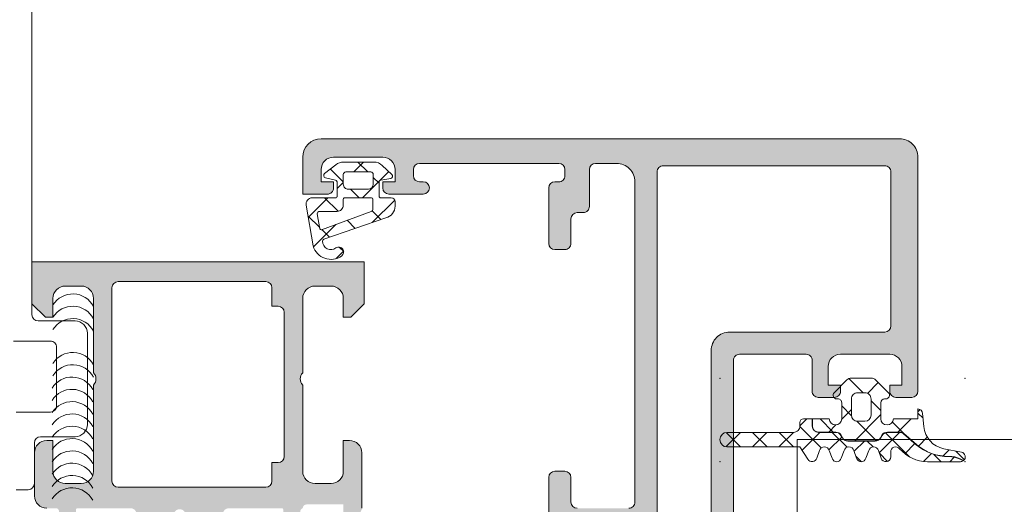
# Model space of a CAD drawing. Header units: millimetres. Extents: x 213386 to 506888, y 183055 to 450952.
# Tile 507 of 656: x 378839 to 378919, y 319060 to 319099. Entities that reach past the tile are written whole.
import ezdxf

# ---------------------------------------------------------------- set-up
doc = ezdxf.new("R2010")
doc.units = ezdxf.units.MM
doc.layers.add('FASÁDA DETAILNÍ', color=255, linetype='Continuous', lineweight=0)
doc.layers.add('NOVA', color=255, linetype='Continuous', lineweight=0)

# ---------------------------------------------------------------- blocks, each defined once
blk = doc.blocks.new('A$C69D17D4D')
at = {"layer": 'FASÁDA DETAILNÍ'}
h = blk.add_hatch(color=256, dxfattribs=at)
edge = h.paths.add_edge_path(flags=16)
edge.add_ellipse((-19069.20017191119, 1338.481925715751), major_axis=(-0.4999740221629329, 0), ratio=1, start_angle=-90.00297707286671, end_angle=0.0029770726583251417, ccw=False)
edge.add_line((-19069.20014593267, 1338.981899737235), (-19051.20014593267, 1338.981899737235))
edge.add_ellipse((-19051.20011995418, 1338.481925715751), major_axis=(-0.499974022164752, 0), ratio=1, start_angle=179.9970229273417, end_angle=270.0029770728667, ccw=False)
edge.add_line((-19050.70014593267, 1338.481899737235), (-19050.70014593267, 1325.981899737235))
edge.add_ellipse((-19051.20016775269, 1325.981921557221), major_axis=(-0.500021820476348, 0), ratio=1, start_angle=90.00250027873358, end_angle=179.9974997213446, ccw=False)
edge.add_line((-19051.20014593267, 1325.481899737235), (-19063.80319693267, 1325.481899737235))
edge.add_ellipse((-19063.8031980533, 1323.981900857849), major_axis=(-1.499998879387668, 0), ratio=1, start_angle=-90.00004280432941, end_angle=4.280428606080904e-05)
edge.add_line((-19065.30319693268, 1323.981899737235), (-19065.30319693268, 1310.981911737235))
edge.add_ellipse((-19065.80319655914, 1310.981911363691), major_axis=(-0.4999996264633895, 0), ratio=1, start_angle=89.99995719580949, end_angle=180.0000428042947, ccw=False)
edge.add_line((-19065.80319693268, 1310.481911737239), (-19069.20014593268, 1310.481911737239))
edge.add_ellipse((-19069.20014630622, 1310.981911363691), major_axis=(-0.49999962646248, 0), ratio=1, start_angle=-4.280429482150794e-05, end_angle=90.00004280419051, ccw=False)
edge.add_line((-19069.70014593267, 1310.981911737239), (-19069.70014593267, 1338.481899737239))
edge = h.paths.add_edge_path()
edge.add_line((-19098.50014093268, 1339.681911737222), (-19098.50014093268, 1336.681911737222))
edge.add_line((-19098.50014093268, 1336.681911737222), (-19096.50014093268, 1336.681911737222))
edge.add_arc((-19096.50011495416, 1337.181885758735), 0.499974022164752, 269.9970229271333, 360.0029770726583)
edge.add_line((-19096.00014093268, 1337.181911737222), (-19096.00014093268, 1337.681911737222))
edge.add_line((-19096.00014093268, 1337.681911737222), (-19097.00014093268, 1337.681911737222))
edge.add_line((-19097.00014093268, 1337.681911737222), (-19097.00014093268, 1338.681911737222))
edge.add_arc((-19096.00007680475, 1338.681847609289), 1.00006412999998, 90.00367402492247, 179.9963259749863, ccw=False)
edge.add_line((-19096.00014093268, 1339.681911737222), (-19092.00014093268, 1339.681911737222))
edge.add_arc((-19092.00017091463, 1338.681881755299), 1.000029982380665, 0.0017177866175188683, 89.99828221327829, ccw=False)
edge.add_line((-19091.00014093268, 1338.681911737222), (-19091.00014093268, 1337.681911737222))
edge.add_line((-19091.00014093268, 1337.681911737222), (-19092.00014093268, 1337.681911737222))
edge.add_line((-19092.00014093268, 1337.681911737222), (-19092.00014093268, 1337.181911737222))
edge.add_arc((-19091.50013533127, 1337.181917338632), 0.5000056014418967, 180.0006418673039, 269.9993581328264)
edge.add_line((-19091.50014093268, 1336.681911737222), (-19088.70013793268, 1336.681911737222))
edge.add_arc((-19088.7001379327, 1337.181911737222), 0.5, 270, 450)
edge.add_line((-19088.7001379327, 1337.681911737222), (-19089.0001409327, 1337.681911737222))
edge.add_arc((-19089.00013020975, 1338.181922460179), 0.5000107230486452, 180.0012287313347, 269.99877126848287, ccw=False)
edge.add_line((-19089.50014093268, 1338.181911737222), (-19089.50014093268, 1338.681911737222))
edge.add_arc((-19089.00007301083, 1338.681843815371), 0.5000679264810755, 90.00778221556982, 179.9922177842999, ccw=False)
edge.add_line((-19089.00014093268, 1339.181911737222), (-19077.70014593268, 1339.181911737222))
edge.add_arc((-19077.70016775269, 1338.681889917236), 0.5000218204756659, 0.0025002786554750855, 89.99749972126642, ccw=False)
edge.add_line((-19077.20014593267, 1338.681911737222), (-19077.20014593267, 1338.181911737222))
edge.add_arc((-19077.70008325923, 1338.181849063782), 0.4999373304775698, -90.00718274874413, 0.007182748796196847, ccw=False)
edge.add_line((-19077.70014593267, 1337.681911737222), (-19078.00014893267, 1337.681911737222))
edge.add_arc((-19078.00008613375, 1337.181848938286), 0.500062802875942, 90.00719532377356, 179.9928046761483)
edge.add_line((-19078.50014893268, 1337.181911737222), (-19078.50014893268, 1332.681911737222))
edge.add_arc((-19078.00014333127, 1332.681917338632), 0.5000056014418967, 180.0006418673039, 269.9993581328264)
edge.add_line((-19078.00014893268, 1332.181911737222), (-19077.20014593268, 1332.181911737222))
edge.add_arc((-19077.20011995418, 1332.681885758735), 0.499974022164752, 269.9970229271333, 360.0029770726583)
edge.add_line((-19076.70014593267, 1332.681911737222), (-19076.70014593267, 1334.681911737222))
edge.add_arc((-19076.20007801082, 1334.681843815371), 0.5000679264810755, 90.00778221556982, 179.9922177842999, ccw=False)
edge.add_line((-19076.20014593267, 1335.181911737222), (-19075.70014593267, 1335.181911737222))
edge.add_arc((-19075.70008325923, 1335.681849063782), 0.499937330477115, 269.9928172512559, 360.0071827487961)
edge.add_line((-19075.20014593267, 1335.681911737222), (-19075.20014593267, 1338.681911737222))
edge.add_arc((-19074.70009081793, 1338.681856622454), 0.5000551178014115, 90.00631499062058, 179.9936850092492, ccw=False)
edge.add_line((-19074.70014593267, 1339.181911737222), (-19073.00014893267, 1339.181911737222))
edge.add_arc((-19073.00011708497, 1337.681943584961), 1.499968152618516, -0.0012165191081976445, 90.00121651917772, ccw=False)
edge.add_line((-19071.50014893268, 1337.681911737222), (-19071.50014893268, 1311.681911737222))
edge.add_arc((-19072.00012807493, 1311.681890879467), 0.4999791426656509, -90.00239022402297, 0.002390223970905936, ccw=False)
edge.add_line((-19072.00014893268, 1311.181911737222), (-19076.20014593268, 1311.181911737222))
edge.add_arc((-19076.20014033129, 1311.681917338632), 0.5000056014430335, 180.0006418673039, 269.9993581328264, ccw=False)
edge.add_line((-19076.70014593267, 1311.681911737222), (-19076.70014593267, 1313.681911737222))
edge.add_arc((-19077.20016775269, 1313.681889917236), 0.500021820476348, 0.002500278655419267, 89.99749972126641)
edge.add_line((-19077.20014593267, 1314.181911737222), (-19078.00014893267, 1314.181911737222))
edge.add_arc((-19078.00009637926, 1313.681859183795), 0.5000525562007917, 90.00602154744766, 179.993978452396)
edge.add_line((-19078.50014893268, 1313.681911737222), (-19078.50014893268, 1308.681910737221))
edge.add_line((-19078.50014893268, 1308.681910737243), (-19078.28282793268, 1307.924021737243))
edge.add_arc((-19078.57120634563, 1307.841330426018), 0.2999999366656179, -52.09518532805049, 16.000024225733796, ccw=False)
edge.add_arc((-19078.20259579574, 1307.367910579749), 0.300000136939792, 127.9047180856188, 179.9999699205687)
edge.add_line((-19078.50259593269, 1307.36791073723), (-19078.50259393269, 1305.30376373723))
edge.add_arc((-19078.10259453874, 1305.303763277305), 0.3999993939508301, 179.9999341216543, 291.9737695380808)
edge.add_line((-19077.95292193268, 1304.932821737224), (-19075.92969293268, 1305.749182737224))
edge.add_arc((-19076.00452955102, 1305.934652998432), 0.1999993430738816, 291.9739078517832, 384.1410923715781)
edge.add_line((-19075.82202193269, 1306.016449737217), (-19076.89034193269, 1308.400134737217))
edge.add_arc((-19076.7078338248, 1308.481931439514), 0.199999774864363, 89.1800993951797, 204.1410254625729, ccw=False)
edge.add_line((-19076.70497193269, 1308.681910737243), (-19065.40089193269, 1308.681911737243))
edge.add_arc((-19065.39246021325, 1308.490497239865), 0.1916001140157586, -1.0444500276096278, 92.5222218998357, ccw=False)
edge.add_line((-19065.20089193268, 1308.487004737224), (-19065.20089193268, 1308.066420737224))
edge.add_line((-19065.20089193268, 1308.066420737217), (-19066.63262693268, 1305.600808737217))
edge.add_arc((-19066.37328993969, 1305.449997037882), 0.2999997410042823, 149.8208038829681, 254.0000282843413)
edge.add_line((-19066.45598093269, 1305.161618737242), (-19064.96381993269, 1304.733747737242))
edge.add_line((-19064.96381993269, 1304.73374773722), (-19064.10054493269, 1304.23533573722))
edge.add_arc((-19063.90054497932, 1304.581745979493), 0.4000000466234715, 240.0000115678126, 359.9999652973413)
edge.add_line((-19063.5005449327, 1304.581745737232), (-19063.5008919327, 1308.689676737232))
edge.add_line((-19063.50089193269, 1308.689676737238), (-19063.5031969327, 1323.181733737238))
edge.add_arc((-19063.00319708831, 1323.181911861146), 0.4999998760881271, 89.99998216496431, 180.0204115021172, ccw=False)
edge.add_line((-19063.0031969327, 1323.681911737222), (-19057.60015493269, 1323.681911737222))
edge.add_arc((-19057.60015455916, 1323.181912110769), 0.49999962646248, -4.28042947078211e-05, 90.00004280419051, ccw=False)
edge.add_line((-19057.10015493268, 1323.181911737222), (-19057.10015493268, 1320.681911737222))
edge.add_arc((-19056.60015530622, 1320.681911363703), 0.4999996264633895, 179.9999571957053, 270.0000428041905)
edge.add_line((-19056.60015493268, 1320.181911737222), (-19055.30015193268, 1320.181911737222))
edge.add_arc((-19055.30013107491, 1320.681890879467), 0.4999791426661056, 269.997609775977, 360.002390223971)
edge.add_line((-19054.80015193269, 1320.681911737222), (-19054.80015193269, 1321.181911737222))
edge.add_line((-19054.80015193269, 1321.181911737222), (-19055.80015193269, 1321.181911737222))
edge.add_line((-19055.80015193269, 1321.181911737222), (-19055.80015193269, 1322.681911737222))
edge.add_arc((-19054.80012024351, 1322.681880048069), 1.00003168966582, 90.00181559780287, 179.998184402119, ccw=False)
edge.add_line((-19054.80015193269, 1323.681911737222), (-19050.80015193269, 1323.681911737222))
edge.add_arc((-19050.80022118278, 1322.681842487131), 1.00006925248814, 0.003967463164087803, 89.99603253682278, ccw=False)
edge.add_line((-19049.80015193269, 1322.681911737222), (-19049.80015193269, 1321.181911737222))
edge.add_line((-19049.80015193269, 1321.181911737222), (-19050.80015193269, 1321.181911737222))
edge.add_line((-19050.80015193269, 1321.181911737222), (-19050.80015193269, 1320.681911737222))
edge.add_arc((-19050.30017791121, 1320.681885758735), 0.4999740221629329, 179.9970229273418, 270.0029770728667)
edge.add_line((-19050.30015193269, 1320.181911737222), (-19049.00014893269, 1320.181911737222))
edge.add_arc((-19049.00015453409, 1320.681917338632), 0.5000056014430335, 270.0006418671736, 359.9993581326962)
edge.add_line((-19048.50014893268, 1320.681911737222), (-19048.50014893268, 1339.681911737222))
edge.add_arc((-19050.0001196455, 1339.681941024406), 1.49997071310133, 359.9988812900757, 450.0011187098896)
edge.add_line((-19050.00014893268, 1341.181911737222), (-19097.00014093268, 1341.181911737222))
edge.add_arc((-19097.00008059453, 1339.681851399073), 1.500060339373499, 90.00230465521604, 179.9976953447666)
h = blk.add_hatch(dxfattribs=at)
h.set_pattern_fill('ANSI37', color=256, scale=0.625, angle=90, style=0)
h.set_pattern_definition([(135, (-19096.0001209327, 1337.681939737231), (-1.403165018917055, -1.403165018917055), []), (225, (-19096.0001209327, 1337.681939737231), (1.403165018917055, -1.403165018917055), [])])
edge = h.paths.add_edge_path(flags=16)
edge.add_ellipse((-19095.69790589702, 1335.779726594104), major_axis=(-0.4977897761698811, 0), ratio=1, start_angle=89.74527797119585, end_angle=180.1925797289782)
edge.add_line((-19095.2001189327, 1335.781399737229), (-19095.2001189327, 1336.281918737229))
edge.add_ellipse((-19095.10013518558, 1336.28193299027), major_axis=(-0.09998374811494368, 0), ratio=1, start_angle=-90.00874069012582, end_angle=0.008167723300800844, ccw=False)
edge.add_line((-19095.10011993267, 1336.381916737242), (-19092.89968993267, 1336.381920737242))
edge.add_ellipse((-19092.89969258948, 1336.281916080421), major_axis=(-0.1000046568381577, 0), ratio=1, start_angle=180.0015221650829, end_angle=269.99847783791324, ccw=False)
edge.add_line((-19092.79968793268, 1336.281918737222), (-19092.79968793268, 1335.469976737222))
edge.add_ellipse((-19092.99969455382, 1335.469985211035), major_axis=(-0.2000066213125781, 0), ratio=1, start_angle=105.688615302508, end_angle=179.9975725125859, ccw=False)
edge.add_line((-19092.94561093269, 1335.277429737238), (-19096.96375193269, 1333.790104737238))
edge.add_ellipse((-19096.99846542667, 1333.883886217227), major_axis=(-0.09999996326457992, 0), ratio=1, start_angle=10.322284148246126, end_angle=110.31218281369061, ccw=False)
edge.add_line((-19097.09684693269, 1333.86596773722), (-19097.31712993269, 1335.07543673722))
edge.add_ellipse((-19097.11723956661, 1335.081945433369), major_axis=(-0.199996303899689, 0), ratio=1, start_angle=-90.00104106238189, end_angle=1.8649678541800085, ccw=False)
edge.add_line((-19097.11723593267, 1335.281941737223), (-19095.70011893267, 1335.281941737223))
edge = h.paths.add_edge_path(flags=16)
edge.add_ellipse((-19095.00011776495, 1338.281930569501), major_axis=(-0.200000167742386, 0), ratio=1, start_angle=-90.00023842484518, end_angle=0.00023842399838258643, ccw=False)
edge.add_line((-19095.00011693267, 1338.481930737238), (-19092.96565993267, 1338.481926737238))
edge.add_ellipse((-19092.9656552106, 1338.28193145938), major_axis=(-0.1999952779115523, 0), ratio=1, start_angle=179.9995066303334, end_angle=270.00135281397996, ccw=False)
edge.add_line((-19092.76565993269, 1338.281929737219), (-19092.76565993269, 1337.481919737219))
edge.add_ellipse((-19093.16567074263, 1337.481928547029), major_axis=(-0.4000108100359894, 0), ratio=1, start_angle=90.0019780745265, end_angle=179.9987381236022, ccw=False)
edge.add_line((-19093.16565693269, 1337.081917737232), (-19094.80011993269, 1337.081917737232))
edge.add_ellipse((-19094.80012301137, 1337.481912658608), major_axis=(-0.3999949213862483, 0), ratio=1, start_angle=-0.0010139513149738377, end_angle=90.0004409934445, ccw=False)
edge.add_line((-19095.20011793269, 1337.481919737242), (-19095.20011793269, 1338.281929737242))
edge = h.paths.add_edge_path()
edge.add_arc((-19096.60010983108, 1338.205378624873), 0.2000083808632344, 130.0023157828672, 254.9984805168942)
edge.add_line((-19096.65188093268, 1338.012186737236), (-19095.84835593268, 1337.821652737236))
edge.add_arc((-19095.90013232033, 1337.628459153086), 0.2000113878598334, 0.0027455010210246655, 74.99714367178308, ccw=False)
edge.add_line((-19095.70012093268, 1337.628468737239), (-19095.70012093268, 1336.531918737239))
edge.add_arc((-19095.85010857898, 1336.531908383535), 0.1499876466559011, -90.00395514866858, 0.003955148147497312, ccw=False)
edge.add_line((-19095.85011893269, 1336.381920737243), (-19097.73298993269, 1336.381928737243))
edge.add_arc((-19097.73299184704, 1335.881928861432), 0.4999998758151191, 89.99978063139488, 189.9335722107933)
edge.add_line((-19098.22549593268, 1335.79567573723), (-19097.64410693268, 1332.47594973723))
edge.add_arc((-19096.20012140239, 1332.882024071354), 1.499996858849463, 195.7069244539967, 305.0875539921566)
edge.add_arc((-19095.5678144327, 1331.981921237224), 0.3999981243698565, 305.0880041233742, 485.088004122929)
edge.add_arc((-19096.20233599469, 1332.863220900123), 0.6860034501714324, 180.4843583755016, 306.1411855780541, ccw=False)
edge.add_arc((-19096.73921237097, 1332.877041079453), 0.1503878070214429, 109.0161509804, 187.4960782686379, ccw=False)
edge.add_line((-19096.78821393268, 1333.019221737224), (-19091.74198793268, 1334.746903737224))
edge.add_arc((-19092.00010908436, 1335.712995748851), 0.999980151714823, 284.9589109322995, 360.0005723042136)
edge.add_line((-19091.00012893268, 1335.713005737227), (-19091.00011693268, 1336.081910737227))
edge.add_arc((-19091.3001366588, 1336.081890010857), 0.3000197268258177, 0.003958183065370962, 89.99680575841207)
edge.add_line((-19091.30011993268, 1336.381909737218), (-19092.15013493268, 1336.381909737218))
edge.add_arc((-19092.15014784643, 1336.53189382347), 0.1499840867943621, 179.9950667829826, 270.00493321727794, ccw=False)
edge.add_line((-19092.30013193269, 1336.531906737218), (-19092.30012093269, 1337.628468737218))
edge.add_arc((-19092.10010634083, 1337.62845962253), 0.200014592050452, 105.00237433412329, 179.9973890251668, ccw=False)
edge.add_line((-19092.15188193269, 1337.821656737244), (-19091.34850993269, 1337.950750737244))
edge.add_arc((-19091.40023434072, 1338.143926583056), 0.1999808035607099, 284.9897870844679, 405.0074444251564)
edge.add_line((-19091.25884493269, 1338.285352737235), (-19092.03471493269, 1339.011871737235))
edge.add_arc((-19092.71822533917, 1338.281930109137), 1.000000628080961, 46.88146232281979, 90.00003400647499)
edge.add_line((-19092.71822593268, 1339.281930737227), (-19095.19685893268, 1339.281930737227))
edge.add_arc((-19095.19685788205, 1338.281927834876), 1.000002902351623, 90.00006019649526, 127.8277930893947)
edge.add_line((-19095.81014993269, 1339.071787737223), (-19096.72867893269, 1338.358588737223))
h = blk.add_hatch(color=256, dxfattribs=at)
edge = h.paths.add_edge_path()
edge.add_arc((-19116.79999002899, 1311.061932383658), 0.1199999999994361, 90, 180.0000000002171)
edge.add_line((-19116.91999002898, 1311.061932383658), (-19116.91999002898, 1308.301934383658))
edge.add_arc((-19117.219990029, 1308.301934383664), 0.3000000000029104, -89.9999999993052, 8.691358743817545e-11, ccw=False)
edge.add_line((-19117.21999002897, 1308.001934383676), (-19118.19996434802, 1308.001934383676))
edge.add_arc((-19118.19996434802, 1308.301934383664), 0.2999999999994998, 179.9999999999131, 269.9999999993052, ccw=False)
edge.add_line((-19118.49996434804, 1308.301934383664), (-19118.49996434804, 1310.181945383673))
edge.add_arc((-19118.57883144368, 1310.449488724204), 0.2789255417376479, 286.4245945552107, 361.1628700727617)
edge.add_line((-19118.29996334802, 1310.455149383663), (-19118.29996334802, 1310.908743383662))
edge.add_arc((-19118.57880079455, 1310.914411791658), 0.2788950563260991, 358.8354106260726, 433.5801235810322)
edge.add_line((-19118.49996434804, 1311.181932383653), (-19119.30013906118, 1311.181932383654))
edge.add_arc((-19119.30013906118, 1312.181932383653), 0.9999999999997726, 180.000000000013, 270, ccw=False)
edge.add_line((-19120.30013906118, 1312.181932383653), (-19120.30013906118, 1315.681939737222))
edge.add_arc((-19119.300119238, 1315.681919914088), 1.000019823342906, 90.00113576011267, 179.9988642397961, ccw=False)
edge.add_line((-19119.30013906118, 1316.681939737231), (-19118.80013906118, 1316.681939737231))
edge.add_line((-19118.80013906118, 1316.681939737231), (-19118.80013906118, 1314.181939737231))
edge.add_arc((-19117.80009367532, 1314.181985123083), 1.000045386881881, 180.0026002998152, 269.9973997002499)
edge.add_line((-19117.80013906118, 1313.181939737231), (-19116.50012075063, 1313.181939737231))
edge.add_arc((-19116.50017325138, 1314.181992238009), 1.000052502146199, 270.003007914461, 359.9969920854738)
edge.add_line((-19115.50012075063, 1314.181939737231), (-19115.50012075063, 1321.181939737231))
edge.add_arc((-19116.02524250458, 1321.681939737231), 0.7250881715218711, 316.4038161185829, 403.5961838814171)
edge.add_line((-19115.50012075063, 1322.181939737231), (-19115.50012075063, 1328.216027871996))
edge.add_arc((-19116.50017325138, 1328.215975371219), 1.00005250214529, 0.003007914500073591, 89.996992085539)
edge.add_line((-19116.50012075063, 1329.216027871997), (-19117.80013906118, 1329.216027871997))
edge.add_arc((-19117.80009367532, 1328.215982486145), 1.000045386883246, 90.00260029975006, 179.9973997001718)
edge.add_line((-19118.80013906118, 1328.216027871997), (-19118.80013906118, 1326.681939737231))
edge.add_line((-19118.80013906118, 1326.681939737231), (-19119.40014516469, 1326.681939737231))
edge.add_line((-19119.40014516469, 1326.681939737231), (-19120.50012075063, 1327.781945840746))
edge.add_line((-19120.50012075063, 1327.781945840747), (-19120.50012075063, 1331.181939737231))
edge.add_line((-19120.50012075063, 1331.181939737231), (-19093.50021993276, 1331.181939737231))
edge.add_line((-19093.50021993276, 1331.181939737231), (-19093.50021993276, 1327.781945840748))
edge.add_line((-19093.50021993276, 1327.781945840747), (-19094.60019551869, 1326.68193973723))
edge.add_line((-19094.60019551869, 1326.681939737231), (-19095.20020162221, 1326.681939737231))
edge.add_line((-19095.20020162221, 1326.681939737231), (-19095.20020162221, 1328.216027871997))
edge.add_arc((-19096.20024700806, 1328.215982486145), 1.000045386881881, 0.002600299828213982, 89.99739970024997)
edge.add_line((-19096.20020162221, 1329.216027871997), (-19097.50021993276, 1329.216027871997))
edge.add_arc((-19097.50016743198, 1328.215975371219), 1.000052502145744, 90.003007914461, 179.9969920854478)
edge.add_line((-19098.50021993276, 1328.216027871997), (-19098.50021993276, 1322.18193973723))
edge.add_arc((-19097.97509817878, 1321.681939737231), 0.7250881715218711, 136.4038161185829, 223.5961838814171)
edge.add_line((-19098.50021993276, 1321.181939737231), (-19098.50021993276, 1314.181939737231))
edge.add_arc((-19097.50016743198, 1314.181992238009), 1.00005250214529, 180.0030079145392, 269.996992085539)
edge.add_line((-19097.50021993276, 1313.181939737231), (-19096.20020162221, 1313.181939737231))
edge.add_arc((-19096.20024700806, 1314.181985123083), 1.000045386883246, 270.00260029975, 359.9973997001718)
edge.add_line((-19095.20020162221, 1314.181939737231), (-19095.20020162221, 1316.681939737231))
edge.add_line((-19095.20020162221, 1316.681939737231), (-19094.70020162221, 1316.681939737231))
edge.add_arc((-19094.70022144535, 1315.681919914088), 1.00001982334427, 0.0011357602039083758, 89.99886423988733, ccw=False)
edge.add_line((-19093.70020162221, 1315.681939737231), (-19093.70020162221, 1311.181939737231))
edge.add_arc((-19094.20019130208, 1311.181929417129), 0.4999896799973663, -90.00118262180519, 0.0011826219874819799, ccw=False)
edge.add_line((-19094.20020162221, 1310.681939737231), (-19095.20020162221, 1310.681939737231))
edge.add_line((-19095.20020162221, 1310.681939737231), (-19095.20020162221, 1311.481942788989))
edge.add_line((-19095.20020162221, 1311.481942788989), (-19098.200216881, 1311.481942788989))
edge.add_arc((-19098.200219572, 1311.181935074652), 0.3000077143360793, 89.99948607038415, 180.0005139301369)
edge.add_arc((-19098.42139083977, 1310.914411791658), 0.2788950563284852, 106.4198764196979, 181.1645893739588)
edge.add_line((-19098.70022828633, 1310.908743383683), (-19098.70022828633, 1310.455149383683))
edge.add_arc((-19098.42136019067, 1310.449488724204), 0.2789255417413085, 178.8371299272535, 253.5754054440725)
edge.add_line((-19098.50022728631, 1310.181945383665), (-19098.50022728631, 1308.301934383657))
edge.add_arc((-19098.80022728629, 1308.301934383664), 0.2999999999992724, -90, 8.691358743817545e-11, ccw=False)
edge.add_line((-19098.80022728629, 1308.001934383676), (-19099.78020160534, 1308.001934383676))
edge.add_arc((-19099.78020160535, 1308.301934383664), 0.2999999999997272, 179.9999999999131, 270, ccw=False)
edge.add_line((-19100.08020160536, 1308.301934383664), (-19100.08020160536, 1311.061932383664))
edge.add_arc((-19100.20020160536, 1311.061932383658), 0.1200000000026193, 359.9999999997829, 449.999999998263)
edge.add_line((-19100.20020160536, 1311.181932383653), (-19104.50022728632, 1311.181932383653))
edge.add_arc((-19104.50022728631, 1310.681932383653), 0.5, 90, 179.9999999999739)
edge.add_line((-19105.00022728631, 1310.681932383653), (-19105.00022728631, 1309.981932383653))
edge.add_line((-19105.00022728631, 1309.981932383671), (-19103.61873182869, 1307.589112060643))
edge.add_arc((-19103.73834707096, 1307.520052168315), 0.1381197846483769, -97.70243749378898, 29.99999999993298, ccw=False)
edge.add_arc((-19103.29072868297, 1312.361403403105), 4.999999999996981, 198.7094007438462, 264.6507719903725, ccw=False)
edge.add_arc((-19108.50009581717, 1310.597177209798), 0.4999999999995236, 18.70940074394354, 161.2905992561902)
edge.add_arc((-19113.70946295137, 1312.361403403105), 5.000000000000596, 275.3492280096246, 341.29059925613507, ccw=False)
edge.add_arc((-19113.26184456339, 1307.520052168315), 0.1381197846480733, 149.9999999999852, 277.7024374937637, ccw=False)
edge.add_line((-19113.38145980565, 1307.589112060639), (-19111.99996434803, 1309.981932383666))
edge.add_line((-19111.99996434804, 1309.981932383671), (-19111.99996434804, 1310.681932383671))
edge.add_arc((-19112.49996434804, 1310.681932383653), 0.5, 359.999999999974, 450)
edge.add_line((-19112.49996434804, 1311.181932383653), (-19116.799990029, 1311.181932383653))
edge = h.paths.add_edge_path(flags=16)
edge.add_arc((-19101.50021230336, 1329.081933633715), 0.5, 0, 90)
edge.add_line((-19101.50021230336, 1329.581933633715), (-19113.50012075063, 1329.581933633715))
edge.add_arc((-19113.50012075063, 1329.081933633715), 0.5, 90, 180)
edge.add_line((-19114.00012075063, 1329.081933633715), (-19114.00012075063, 1313.381951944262))
edge.add_arc((-19113.50012075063, 1313.381951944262), 0.5, 180, 270)
edge.add_line((-19113.50012075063, 1312.881951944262), (-19101.50021230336, 1312.881951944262))
edge.add_arc((-19101.50021230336, 1313.381951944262), 0.5, 270, 360)
edge.add_line((-19101.00021230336, 1313.381951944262), (-19101.00021230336, 1314.881951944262))
edge.add_line((-19101.00021230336, 1314.881951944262), (-19100.50021230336, 1314.881951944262))
edge.add_arc((-19100.50021230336, 1315.381951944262), 0.5, 270, 360)
edge.add_line((-19100.00021230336, 1315.381951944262), (-19100.00021230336, 1327.081933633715))
edge.add_arc((-19100.50021230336, 1327.081933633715), 0.5, 0, 90)
edge.add_line((-19100.50021230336, 1327.581933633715), (-19101.00021230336, 1327.581933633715))
edge.add_line((-19101.00021230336, 1327.581933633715), (-19101.00021230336, 1329.081933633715))
h = blk.add_hatch(dxfattribs=at)
h.set_pattern_fill('ANSI37', color=256, scale=0.625, angle=90, style=0)
h.set_pattern_definition([(135, (0, 0), (-1.403165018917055, -1.403165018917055), []), (225, (0, 0), (1.403165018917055, -1.403165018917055), [])])
edge = h.paths.add_edge_path()
edge.add_arc((-19055.11007290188, 1320.345933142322), 0.2900050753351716, 494.9975633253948, 629.9994892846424)
edge.add_line((-19055.11007548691, 1320.055928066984), (-19055.01008122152, 1320.055928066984))
edge.add_arc((-19055.01008122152, 1319.745928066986), 0.3099999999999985, 359.9999999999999, 450.0000000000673, ccw=False)
edge.add_line((-19054.70008122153, 1319.745928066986), (-19054.70008122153, 1318.445952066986))
edge.add_arc((-19055.21008122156, 1318.445952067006), 0.5100000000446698, 181.1235201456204, 360.00000000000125, ccw=False)
edge.add_line((-19055.71998317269, 1318.435952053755), (-19057.07859120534, 1318.435950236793))
edge.add_line((-19057.07859120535, 1318.435950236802), (-19057.07859120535, 1317.845949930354))
edge.add_arc((-19056.58859120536, 1317.845949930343), 0.4900000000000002, 180.0000000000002, 270)
edge.add_line((-19056.58859120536, 1317.355949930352), (-19055.18859349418, 1317.355949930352))
edge.add_arc((-19055.18859349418, 1316.845949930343), 0.5099999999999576, 390.00000000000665, 450.0000000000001, ccw=False)
edge.add_line((-19054.74692053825, 1317.100949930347), (-19054.63145048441, 1316.900949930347))
edge.add_arc((-19054.20709803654, 1317.145949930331), 0.4900000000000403, 210.0000000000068, 270.0000000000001)
edge.add_line((-19054.20709803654, 1316.65594993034), (-19051.97008818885, 1316.65594993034))
edge.add_arc((-19051.97008818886, 1317.145949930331), 0.4899999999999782, 270.0000000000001, 330.0000000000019)
edge.add_line((-19051.54573574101, 1316.900949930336), (-19051.43026568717, 1317.100949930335))
edge.add_arc((-19050.98859273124, 1316.845949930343), 0.5100000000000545, 449.9999999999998, 510.00000000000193, ccw=False)
edge.add_line((-19050.98859273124, 1317.355949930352), (-19049.99099532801, 1317.355949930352))
edge.add_arc((-19049.990995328, 1316.850016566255), 0.5059333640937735, 409.3588191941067, 449.99999999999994, ccw=False)
edge.add_line((-19049.66147092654, 1317.233920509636), (-19048.63523958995, 1316.353053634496))
edge.add_arc((-19046.03404246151, 1319.383511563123), 3.993732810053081, 229.3588191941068, 270.618869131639)
edge.add_arc((-19045.96919557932, 1313.380128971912), 2.010000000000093, 423.34520873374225, 450.61886913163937, ccw=False)
edge.add_line((-19045.06748153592, 1315.176517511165), (-19044.80044566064, 1315.042476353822))
edge.add_arc((-19045.04541522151, 1315.345940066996), 0.3900003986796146, 308.9120293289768, 438.9894375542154)
edge.add_line((-19044.9709290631, 1315.728761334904), (-19046.40901989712, 1316.008362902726))
edge.add_arc((-19046.02540784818, 1317.981416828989), 2.010000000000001, 184.9952493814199, 258.9975035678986, ccw=False)
edge.add_line((-19048.02777370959, 1317.806399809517), (-19048.12155588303, 1318.879359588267))
edge.add_arc((-19048.51012299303, 1318.845938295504), 0.3900017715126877, 364.9160046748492, 448.5301263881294)
edge.add_line((-19048.50011893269, 1319.235811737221), (-19048.50011893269, 1318.435940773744))
edge.add_line((-19048.50011893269, 1318.43594077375), (-19050.50019827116, 1318.435952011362))
edge.add_arc((-19051.01010022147, 1318.445952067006), 0.5100000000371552, 180, 358.8764750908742, ccw=False)
edge.add_line((-19051.5201002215, 1318.445952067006), (-19051.5201002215, 1319.745928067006))
edge.add_arc((-19051.21010022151, 1319.745928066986), 0.3100000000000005, 449.99999999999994, 539.9999999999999, ccw=False)
edge.add_line((-19051.21010022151, 1320.055928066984), (-19051.11007522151, 1320.055928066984))
edge.add_arc((-19051.11010341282, 1320.345943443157), 0.2900153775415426, 270.0055695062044, 404.9966855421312)
edge.add_line((-19050.90501971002, 1320.551003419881), (-19051.94558413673, 1321.59230044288))
edge.add_arc((-19052.2921883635, 1321.24594006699), 0.4900000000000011, 404.9798378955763, 449.9999999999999)
edge.add_line((-19052.2921883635, 1321.735940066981), (-19053.92823680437, 1321.735940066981))
edge.add_arc((-19053.92823680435, 1321.24594006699), 0.4899999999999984, 450.0000000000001, 495.0276992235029)
edge.add_line((-19054.27488659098, 1321.59225484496), (-19055.31512873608, 1320.551006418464))
edge = h.paths.add_edge_path()
edge.add_arc((-19053.41010403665, 1318.745918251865), 0.4999901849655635, 180, 269.9999999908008, ccw=False)
edge.add_line((-19053.91009422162, 1318.745918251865), (-19053.91009422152, 1320.045928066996))
edge.add_arc((-19053.41011285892, 1320.045946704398), 0.4999813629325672, 89.9978642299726, 180.0021357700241, ccw=False)
edge.add_line((-19053.41009422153, 1320.545928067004), (-19052.81008722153, 1320.545928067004))
edge.add_arc((-19052.81006858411, 1320.045946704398), 0.4999813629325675, 359.997864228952, 450.002135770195, ccw=False)
edge.add_line((-19052.3100872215, 1320.045928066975), (-19052.31008722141, 1318.745918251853))
edge.add_arc((-19052.81007740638, 1318.745918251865), 0.4999901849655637, 270, 360, ccw=False)
edge.add_line((-19052.81007740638, 1318.245928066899), (-19053.41010403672, 1318.245928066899))
h = blk.add_hatch(dxfattribs=at)
h.set_pattern_fill('ANSI37', color=256, scale=0.48, angle=90, style=0)
h.set_pattern_definition([(135, (0, 0), (-1.077630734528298, -1.077630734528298), []), (225, (0, 0), (1.077630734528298, -1.077630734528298), [])])
edge = h.paths.add_edge_path()
edge.add_line((-19055.71430739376, 1315.852523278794), (-19055.48704849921, 1315.245465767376))
edge.add_arc((-19055.11021236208, 1315.345940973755), 0.3900009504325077, 194.9293687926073, 345.070631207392)
edge.add_line((-19054.73337622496, 1315.245465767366), (-19054.50611733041, 1315.852523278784))
edge.add_arc((-19054.11021236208, 1315.745939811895), 0.4100009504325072, 375.06763367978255, 524.9323663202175, ccw=False)
edge.add_line((-19053.71430739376, 1315.852523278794), (-19053.4870484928, 1315.245465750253))
edge.add_arc((-19053.11021236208, 1315.345939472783), 0.390000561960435, 194.9291583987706, 345.0708416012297)
edge.add_line((-19052.73337623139, 1315.245465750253), (-19052.50611733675, 1315.852523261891))
edge.add_arc((-19052.11021236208, 1315.745941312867), 0.4100005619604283, 375.06742474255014, 524.9325713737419, ccw=False)
edge.add_line((-19051.71430738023, 1315.852523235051), (-19051.48705230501, 1315.245465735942))
edge.add_arc((-19051.11016965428, 1315.345952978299), 0.3900489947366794, 194.9293168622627, 359.9999999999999)
edge.add_line((-19050.72012065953, 1315.345952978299), (-19050.72012065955, 1315.745942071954))
edge.add_arc((-19050.31012009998, 1315.745942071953), 0.4100005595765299, 400.3199356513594, 539.9999999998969, ccw=False)
edge.add_arc((-19047.71783388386, 1317.945911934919), 2.989972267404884, 220.3199378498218, 270.0013304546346)
edge.add_line((-19047.71776445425, 1314.955939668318), (-19045.04597286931, 1314.955940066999))
edge.add_arc((-19045.04541522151, 1315.345940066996), 0.3900003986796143, 269.9180747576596, 305.6405699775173)
edge.add_line((-19044.81816254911, 1315.028991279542), (-19045.07645381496, 1315.158642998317))
edge.add_arc((-19045.96919557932, 1313.380128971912), 1.990000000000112, 423.3452087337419, 450.6188691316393)
edge.add_arc((-19046.03404246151, 1319.383511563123), 4.013732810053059, 229.3588191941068, 270.618869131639, ccw=False)
edge.add_line((-19048.64826598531, 1316.337877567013), (-19049.6744973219, 1317.218744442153))
edge.add_arc((-19049.990995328, 1316.850016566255), 0.4859333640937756, 409.3588191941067, 449.9999999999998)
edge.add_line((-19049.990995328, 1317.335949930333), (-19050.98859273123, 1317.335949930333))
edge.add_arc((-19050.98859273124, 1316.845949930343), 0.4900000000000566, 450.0000000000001, 510.0000000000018)
edge.add_line((-19051.41294517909, 1317.090949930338), (-19051.52841523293, 1316.890949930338))
edge.add_arc((-19051.97008818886, 1317.145949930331), 0.5099999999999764, 269.9999999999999, 330.0000000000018, ccw=False)
edge.add_line((-19051.97008818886, 1316.635949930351), (-19054.20709803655, 1316.635949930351))
edge.add_arc((-19054.20709803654, 1317.145949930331), 0.5100000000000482, 210.000000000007, 269.9999999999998, ccw=False)
edge.add_line((-19054.64877099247, 1316.890949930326), (-19054.76424104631, 1317.090949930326))
edge.add_arc((-19055.18859349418, 1316.845949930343), 0.4899999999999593, 390.000000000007, 449.9999999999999)
edge.add_line((-19055.18859349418, 1317.335949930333), (-19056.58859120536, 1317.335949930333))
edge.add_arc((-19056.58859120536, 1317.845949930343), 0.509999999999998, 179.9999999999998, 270, ccw=False)
edge.add_line((-19057.09859120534, 1317.845949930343), (-19057.09859120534, 1318.435950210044))
edge.add_line((-19057.09859120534, 1318.435950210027), (-19057.81021274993, 1318.435949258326))
edge.add_arc((-19057.81021236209, 1318.145949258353), 0.2900000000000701, 450.0000766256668, 540.0000000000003)
edge.add_line((-19058.1002123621, 1318.145949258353), (-19058.10021236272, 1317.84596412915))
edge.add_arc((-19058.61003434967, 1317.845782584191), 0.5098220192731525, 269.97571351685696, 360.0204027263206, ccw=False)
edge.add_line((-19058.61025045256, 1317.335960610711), (-19064.01021340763, 1317.335930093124))
edge.add_arc((-19064.01021007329, 1316.745931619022), 0.5899984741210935, 450.0003238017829, 630.0000000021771)
edge.add_line((-19064.01021007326, 1316.15593314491), (-19058.10480182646, 1316.15593314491))
edge.add_line((-19058.10480182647, 1316.15593314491), (-19057.44809826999, 1315.151178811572))
edge.add_arc((-19057.11021053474, 1315.345939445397), 0.3899997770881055, 209.9594211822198, 345.0702409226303)
edge.add_line((-19056.73337621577, 1315.245461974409), (-19056.50611733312, 1315.852523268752))
edge.add_arc((-19056.11021236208, 1315.745939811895), 0.4100009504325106, 375.0676336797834, 524.9323677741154, ccw=False)
for points in [[(-19138.50002123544, 1445.918080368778), (-19121.00012075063, 1445.918080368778, -0.414213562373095), (-19120.50012075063, 1445.418080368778), (-19120.50012075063, 1326.881939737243, 0.414213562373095), (-19120.00012075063, 1326.381939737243), (-19117.00012075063, 1326.381939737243, -0.414213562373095), (-19116.00012075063, 1325.381939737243), (-19116.00012075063, 1317.981939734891, -0.4142135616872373), (-19117.0001207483, 1316.981939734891), (-19119.80012075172, 1316.981939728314, 0.4142135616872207), (-19120.30012075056, 1316.481939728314), (-19120.30012075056, 1313.181939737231, -0.414213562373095), (-19120.80012075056, 1312.681939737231), (-19121.80012075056, 1312.681939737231, -0.414213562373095)], [(-19121.80012075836, 1318.981941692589), (-19119.00012069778, 1318.981941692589, 0.4142135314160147), (-19118.50012075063, 1319.481941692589), (-19118.50012075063, 1324.247990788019, 0.4142135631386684), (-19119.00012075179, 1324.747990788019), (-19122.00012074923, 1324.747990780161, -0.4142135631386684)], [(-19076.20014593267, 1311.181911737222, -0.414207), (-19076.70014593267, 1311.681911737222), (-19076.70014593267, 1313.681911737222), (-19076.70014593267, 1313.681911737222, 0.414188), (-19077.20014593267, 1314.181911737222), (-19078.00014893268, 1314.181911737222), (-19078.00014893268, 1314.181911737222, 0.414152), (-19078.50014893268, 1313.681911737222), (-19078.50014893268, 1308.681910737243)], [(-19063.50089193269, 1308.689676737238), (-19063.5031969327, 1323.181733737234), (-19063.5031969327, 1323.181733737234, -0.414318), (-19063.0031969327, 1323.681911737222), (-19057.60015493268, 1323.681911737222), (-19057.60015493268, 1323.681911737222, -0.414214), (-19057.10015493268, 1323.181911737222), (-19057.10015493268, 1320.681911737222), (-19057.10015493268, 1320.681911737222, 0.414214), (-19056.60015493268, 1320.181911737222), (-19055.30015193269, 1320.181911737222), (-19055.30015193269, 1320.181911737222, 0.414238), (-19054.80015193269, 1320.681911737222), (-19054.80015193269, 1321.181911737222), (-19055.80015193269, 1321.181911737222), (-19055.80015193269, 1322.681911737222), (-19055.80015193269, 1322.681911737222, -0.414195), (-19054.80015193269, 1323.681911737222), (-19050.80015193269, 1323.681911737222), (-19050.80015193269, 1323.681911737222, -0.414173), (-19049.80015193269, 1322.681911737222), (-19049.80015193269, 1321.181911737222), (-19050.80015193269, 1321.181911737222), (-19050.80015193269, 1320.681911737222), (-19050.80015193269, 1320.681911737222, 0.414244), (-19050.30015193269, 1320.181911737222), (-19049.00014893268, 1320.181911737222), (-19049.00014893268, 1320.181911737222, 0.414207), (-19048.50014893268, 1320.681911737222), (-19048.50014893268, 1339.681911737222), (-19048.50014893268, 1339.681911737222, 0.414225), (-19050.00014893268, 1341.181911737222), (-19097.00014093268, 1341.181911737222), (-19097.00014093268, 1341.181911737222, 0.41419), (-19098.50014093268, 1339.681911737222), (-19098.50014093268, 1339.681911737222), (-19098.50014093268, 1336.681911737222), (-19096.50014093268, 1336.681911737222), (-19096.50014093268, 1336.681911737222, 0.414244), (-19096.00014093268, 1337.181911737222), (-19096.00014093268, 1337.681911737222), (-19097.00014093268, 1337.681911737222), (-19097.00014093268, 1338.681911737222), (-19097.00014093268, 1338.681911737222, -0.414176), (-19096.00014093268, 1339.681911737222), (-19092.00014093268, 1339.681911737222), (-19092.00014093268, 1339.681911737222, -0.414196), (-19091.00014093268, 1338.681911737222), (-19091.00014093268, 1337.681911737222), (-19092.00014093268, 1337.681911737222), (-19092.00014093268, 1337.181911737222), (-19092.00014093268, 1337.181911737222, 0.414207), (-19091.50014093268, 1336.681911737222), (-19088.7001379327, 1336.681911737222), (-19088.7001379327, 1336.681911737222, 1), (-19088.7001379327, 1337.681911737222), (-19089.00014093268, 1337.681911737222), (-19089.00014093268, 1337.681911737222, -0.414201), (-19089.50014093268, 1338.181911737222), (-19089.50014093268, 1338.681911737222), (-19089.50014093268, 1338.681911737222, -0.414134), (-19089.00014093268, 1339.181911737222), (-19077.70014593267, 1339.181911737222), (-19077.70014593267, 1339.181911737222, -0.414188), (-19077.20014593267, 1338.681911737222), (-19077.20014593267, 1338.181911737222), (-19077.20014593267, 1338.181911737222, -0.414287), (-19077.70014593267, 1337.681911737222), (-19078.00014893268, 1337.681911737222), (-19078.00014893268, 1337.681911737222, 0.41414), (-19078.50014893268, 1337.181911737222), (-19078.50014893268, 1332.681911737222), (-19078.50014893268, 1332.681911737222, 0.414207), (-19078.00014893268, 1332.181911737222), (-19077.20014593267, 1332.181911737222), (-19077.20014593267, 1332.181911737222, 0.414244), (-19076.70014593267, 1332.681911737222), (-19076.70014593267, 1334.681911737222), (-19076.70014593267, 1334.681911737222, -0.414134), (-19076.20014593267, 1335.181911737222), (-19075.70014593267, 1335.181911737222), (-19075.70014593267, 1335.181911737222, 0.414287), (-19075.20014593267, 1335.681911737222), (-19075.20014593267, 1338.681911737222), (-19075.20014593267, 1338.681911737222, -0.414149), (-19074.70014593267, 1339.181911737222), (-19073.00014893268, 1339.181911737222), (-19073.00014893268, 1339.181911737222, -0.414226), (-19071.50014893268, 1337.681911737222), (-19071.50014893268, 1311.681911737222), (-19071.50014893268, 1311.681911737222, -0.414238), (-19072.00014893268, 1311.181911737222)], [(-19119.30013906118, 1311.181932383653, -0.414213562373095), (-19120.30013906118, 1312.181932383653), (-19120.30013906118, 1315.681939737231, -0.4142019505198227), (-19119.30013906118, 1316.681939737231), (-19118.80013906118, 1316.681939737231), (-19118.80013906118, 1314.181939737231, 0.4141869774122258), (-19117.80013906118, 1313.181939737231), (-19116.50012075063, 1313.181939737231, 0.4141828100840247), (-19115.50012075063, 1314.181939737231), (-19115.50012075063, 1321.181939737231, 0.3999328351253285), (-19115.50012075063, 1322.181939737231), (-19115.50012075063, 1328.216027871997, 0.4141828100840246), (-19116.50012075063, 1329.216027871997), (-19117.80013906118, 1329.216027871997, 0.4141869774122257), (-19118.80013906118, 1328.216027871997), (-19118.80013906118, 1326.681939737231), (-19119.40014516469, 1326.681939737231), (-19120.50012075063, 1327.781945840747), (-19120.50012075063, 1331.181939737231), (-19093.50021993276, 1331.181939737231), (-19093.50021993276, 1327.781945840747), (-19094.60019551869, 1326.681939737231), (-19095.20020162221, 1326.681939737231), (-19095.20020162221, 1328.216027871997, 0.4141869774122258), (-19096.20020162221, 1329.216027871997), (-19097.50021993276, 1329.216027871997, 0.4141828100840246), (-19098.50021993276, 1328.216027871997), (-19098.50021993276, 1322.181939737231, 0.3999328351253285), (-19098.50021993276, 1321.181939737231), (-19098.50021993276, 1314.181939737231, 0.4141828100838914), (-19097.50021993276, 1313.181939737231), (-19096.20020162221, 1313.181939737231, 0.4141869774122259), (-19095.20020162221, 1314.181939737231), (-19095.20020162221, 1316.681939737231), (-19094.70020162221, 1316.681939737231, -0.4142019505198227), (-19093.70020162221, 1315.681939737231), (-19093.70020162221, 1311.181939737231, -0.414225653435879)]]:
    blk.add_lwpolyline(points, format="xyb", dxfattribs=at)
for points in [[(-19096.72867893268, 1338.358588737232, 0.606792), (-19096.65188093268, 1338.012186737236), (-19095.84835593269, 1337.821652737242), (-19095.84835593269, 1337.821652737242, -0.339427), (-19095.70012093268, 1337.628468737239), (-19095.70012093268, 1336.531918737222), (-19095.70012093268, 1336.531918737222, -0.414254), (-19095.85011893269, 1336.381920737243), (-19097.7329899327, 1336.381928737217), (-19097.7329899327, 1336.381928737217, 0.465956), (-19098.22549593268, 1335.79567573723), (-19097.64410693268, 1332.475949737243), (-19097.64410693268, 1332.475949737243, 0.517137), (-19095.33788193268, 1331.654614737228, 1), (-19095.79774693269, 1332.30922773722, -0.610743), (-19096.8883149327, 1332.857421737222, -0.356477), (-19096.78821393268, 1333.019221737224), (-19091.74198793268, 1334.746903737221), (-19091.74198793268, 1334.746903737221, 0.339657), (-19091.00012893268, 1335.713005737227), (-19091.00011693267, 1336.081910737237), (-19091.00011693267, 1336.081910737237, 0.414177), (-19091.30011993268, 1336.381909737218), (-19092.15013493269, 1336.381909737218), (-19092.15013493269, 1336.381909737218, -0.414264), (-19092.30013193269, 1336.531906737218), (-19092.30012093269, 1337.628468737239), (-19092.30012093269, 1337.628468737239, -0.33943), (-19092.15188193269, 1337.821656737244), (-19091.34850993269, 1337.950750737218), (-19091.34850993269, 1337.950750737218, 0.577453), (-19091.25884493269, 1338.285352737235), (-19092.0347149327, 1339.011871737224), (-19092.0347149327, 1339.011871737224, 0.190392), (-19092.71822593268, 1339.281930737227), (-19095.19685893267, 1339.281930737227), (-19095.19685893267, 1339.281930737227, 0.16657), (-19095.81014993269, 1339.071787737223), (-19096.72867893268, 1338.358588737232)], [(-19101.00021230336, 1329.081933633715, 0.414213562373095), (-19101.50021230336, 1329.581933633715), (-19113.50012075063, 1329.581933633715, 0.414213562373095), (-19114.00012075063, 1329.081933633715), (-19114.00012075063, 1313.381951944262, 0.414213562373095), (-19113.50012075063, 1312.881951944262), (-19101.50021230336, 1312.881951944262, 0.414213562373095), (-19101.00021230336, 1313.381951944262), (-19101.00021230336, 1314.881951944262), (-19100.50021230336, 1314.881951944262, 0.414213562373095), (-19100.00021230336, 1315.381951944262), (-19100.00021230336, 1327.081933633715, 0.414213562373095), (-19100.50021230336, 1327.581933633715), (-19101.00021230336, 1327.581933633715)]]:
    blk.add_lwpolyline(points, format="xyb", close=True, dxfattribs=at)
at = {"layer": 'FASÁDA DETAILNÍ', "extrusion": (0, 0, -1)}
for points in [[(19069.70014593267, 1338.481899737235, 0.414244), (19069.20014593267, 1338.981899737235), (19051.20014593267, 1338.981899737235), (19051.20014593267, 1338.981899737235, 0.414244), (19050.70014593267, 1338.481899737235), (19050.70014593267, 1325.981899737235), (19050.70014593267, 1325.981899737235, 0.414188), (19051.20014593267, 1325.481899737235), (19063.80319693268, 1325.481899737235), (19063.80319693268, 1325.481899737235, -0.414214), (19065.30319693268, 1323.981899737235), (19065.30319693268, 1310.981911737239), (19065.30319693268, 1310.981911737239, 0.414214), (19065.80319693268, 1310.481911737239), (19069.20014593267, 1310.481911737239), (19069.20014593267, 1310.481911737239, 0.414214), (19069.70014593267, 1310.981911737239), (19069.70014593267, 1338.481899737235)], [(19095.20011793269, 1338.281929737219, 0.414216), (19095.00011693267, 1338.481930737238), (19092.9656599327, 1338.481926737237), (19092.9656599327, 1338.481926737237, 0.414223), (19092.76565993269, 1338.281929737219), (19092.76565993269, 1337.481919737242), (19092.76565993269, 1337.481919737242, 0.414197), (19093.16565693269, 1337.081917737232), (19094.80011993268, 1337.081917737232), (19094.80011993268, 1337.081917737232, 0.414221), (19095.20011793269, 1337.481919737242), (19095.20011793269, 1338.281929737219)], [(19095.7001189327, 1335.281941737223, -0.416502), (19095.2001189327, 1335.781399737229), (19095.2001189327, 1336.281918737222), (19095.2001189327, 1336.281918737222, 0.4143), (19095.10011993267, 1336.381916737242), (19092.8996899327, 1336.381920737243), (19092.8996899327, 1336.381920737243, 0.414198), (19092.79968793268, 1336.281918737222), (19092.79968793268, 1335.469976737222), (19092.79968793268, 1335.469976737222, 0.336095), (19092.94561093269, 1335.277429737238), (19096.96375193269, 1333.790104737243), (19096.96375193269, 1333.790104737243, 0.466254), (19097.09684693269, 1333.86596773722), (19097.31712993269, 1335.075436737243), (19097.31712993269, 1335.075436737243, 0.423785), (19097.11723593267, 1335.281941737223), (19095.7001189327, 1335.281941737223)]]:
    blk.add_lwpolyline(points, format="xyb", close=True, dxfattribs=at)
at = {"layer": 'FASÁDA DETAILNÍ', "color": 7}
for points in [[(-19055.31512873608, 1320.551006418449, 0.6681907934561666), (-19055.11007548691, 1320.055928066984), (-19055.01008122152, 1320.055928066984, -0.41421356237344), (-19054.70008122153, 1319.745928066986), (-19054.70008122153, 1318.445952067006, -0.9902431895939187), (-19055.71998317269, 1318.435952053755), (-19057.07859120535, 1318.435950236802), (-19057.07859120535, 1317.845949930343, 0.4142135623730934), (-19056.58859120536, 1317.355949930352), (-19055.18859349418, 1317.355949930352, -0.267949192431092), (-19054.74692053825, 1317.100949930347), (-19054.63145048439, 1316.900949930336, 0.2679491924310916), (-19054.20709803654, 1316.65594993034), (-19051.97008818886, 1316.65594993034, 0.267949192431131), (-19051.54573574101, 1316.900949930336), (-19051.43026568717, 1317.100949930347, -0.2679491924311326), (-19050.98859273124, 1317.355949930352), (-19049.990995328, 1317.355949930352, -0.1792130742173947), (-19049.66147092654, 1317.233920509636), (-19048.63523958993, 1316.353053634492, 0.1820014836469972), (-19045.99090577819, 1315.390011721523, -0.1195687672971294), (-19045.06748153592, 1315.176517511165), (-19044.80044566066, 1315.042476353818, 0.6375452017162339), (-19044.9709290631, 1315.728761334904), (-19046.40901989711, 1316.008362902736, -0.3346062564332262), (-19048.02777370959, 1317.806399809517), (-19048.12155588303, 1318.87935958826, 0.381933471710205), (-19048.50011893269, 1319.235811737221), (-19048.50011893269, 1318.43594077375), (-19050.50019827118, 1318.43595201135, -0.9902431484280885), (-19051.5201002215, 1318.445952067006), (-19051.5201002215, 1319.745928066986, -0.414213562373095), (-19051.21010022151, 1320.055928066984), (-19051.11007522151, 1320.055928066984, 0.6681225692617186), (-19050.90501971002, 1320.551003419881), (-19051.94558413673, 1321.592300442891, 0.1990038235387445), (-19052.2921883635, 1321.735940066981), (-19053.92823680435, 1321.735940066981, 0.199038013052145), (-19054.27488659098, 1321.59225484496), (-19055.31512873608, 1320.551006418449)], [(-19053.41010403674, 1318.245928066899, -0.4142135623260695), (-19053.91009422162, 1318.745918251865), (-19053.91009422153, 1320.045928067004, -0.4142353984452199), (-19053.41009422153, 1320.545928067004), (-19052.8100872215, 1320.545928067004, -0.4142353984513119), (-19052.3100872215, 1320.045928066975), (-19052.31008722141, 1318.745918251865, -0.4142135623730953), (-19052.81007740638, 1318.245928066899), (-19053.41010403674, 1318.245928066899)], [(-19055.71430739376, 1315.852523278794), (-19055.48704849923, 1315.245465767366, 0.7683067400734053), (-19054.73337622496, 1315.245465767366), (-19054.50611733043, 1315.852523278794, -0.7663896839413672), (-19053.71430739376, 1315.852523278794), (-19053.48704849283, 1315.245465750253, 0.7683096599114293), (-19052.73337623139, 1315.245465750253), (-19052.50611733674, 1315.852523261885, -0.766392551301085), (-19051.71430738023, 1315.852523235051), (-19051.48705230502, 1315.245465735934, 0.8775222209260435), (-19050.72012065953, 1315.345952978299), (-19050.72012065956, 1315.745942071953, -0.6981291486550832), (-19049.99751794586, 1316.011235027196, 0.2202365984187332), (-19047.71776445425, 1314.955939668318), (-19045.04597286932, 1314.955940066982, 0.1571434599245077), (-19044.81816254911, 1315.028991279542), (-19045.07645381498, 1315.158642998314, 0.1195687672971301), (-19045.99068975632, 1315.370012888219, -0.1820014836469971), (-19048.64826598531, 1316.337877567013), (-19049.67449732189, 1317.218744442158, 0.1792130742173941), (-19049.990995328, 1317.335949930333), (-19050.98859273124, 1317.335949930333, 0.2679491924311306), (-19051.41294517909, 1317.090949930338), (-19051.52841523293, 1316.890949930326, -0.2679491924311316), (-19051.97008818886, 1316.635949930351), (-19054.20709803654, 1316.635949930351, -0.2679491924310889), (-19054.64877099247, 1316.890949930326), (-19054.7642410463, 1317.090949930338, 0.2679491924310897), (-19055.18859349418, 1317.335949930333), (-19056.58859120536, 1317.335949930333, -0.4142135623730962), (-19057.09859120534, 1317.845949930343), (-19057.09859120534, 1318.435950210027), (-19057.81021274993, 1318.435949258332, 0.4142131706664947), (-19058.1002123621, 1318.145949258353), (-19058.10021236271, 1317.845964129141, -0.414442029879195), (-19058.61025045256, 1317.335960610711), (-19064.01021340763, 1317.335930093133, 0.999997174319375), (-19064.01021007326, 1316.15593314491), (-19058.10480182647, 1316.15593314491), (-19057.44809826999, 1315.15117881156, 0.6688782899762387), (-19056.73337621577, 1315.245461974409), (-19056.50611733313, 1315.852523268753, -0.7663896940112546), (-19055.71430739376, 1315.852523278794)]]:
    blk.add_lwpolyline(points, format="xyb", close=True, dxfattribs=at)
at = {"layer": 'FASÁDA DETAILNÍ'}
blk.add_lwpolyline([(-18977.3547424, 1272.74602788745), (-18589.6639655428, 1272.74602788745), (-18589.6639655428, 1316.74602788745), (-18977.3547424, 1316.74602788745), (-19058.32562122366, 1316.74602788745), (-19058.32562122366, 1272.74602788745)], close=True, dxfattribs=at)
for centre in [(-19117.18393005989, 1326.670762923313), (-19117.18393005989, 1325.670762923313), (-19117.18393005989, 1324.670762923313), (-19117.18393005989, 1321.92476292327), (-19117.18393005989, 1320.92476292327), (-19117.25153036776, 1319.925961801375), (-19117.25153036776, 1318.925961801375), (-19117.25153036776, 1317.925961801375), (-19117.25153036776, 1316.925961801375), (-19117.25153036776, 1315.925961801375), (-19117.25153036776, 1314.925961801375), (-19117.25153036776, 1313.925961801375), (-19117.25153036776, 1312.925961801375), (-19117.25153036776, 1311.925961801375), (-19117.25153036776, 1310.925961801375)]:
    blk.add_arc(centre, 1.906465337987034, 27.96795443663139, 147.9679544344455, dxfattribs=at)
for p in [(-19064.60012122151, 1321.735940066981), (-19044.67012122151, 1321.735940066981), (-19064.60012122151, 1314.955940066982), (-19044.67012122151, 1314.955940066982)]:
    blk.add_point(p, dxfattribs=at)

msp = doc.modelspace()

# ---------------------------------------------------------------- block references
at = {"layer": 'NOVA', "ltscale": 300}
msp.add_blockref('A$C69D17D4D', (397960.6382589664, 317748.1544064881), dxfattribs=at)

doc.saveas('drawing.dxf')
